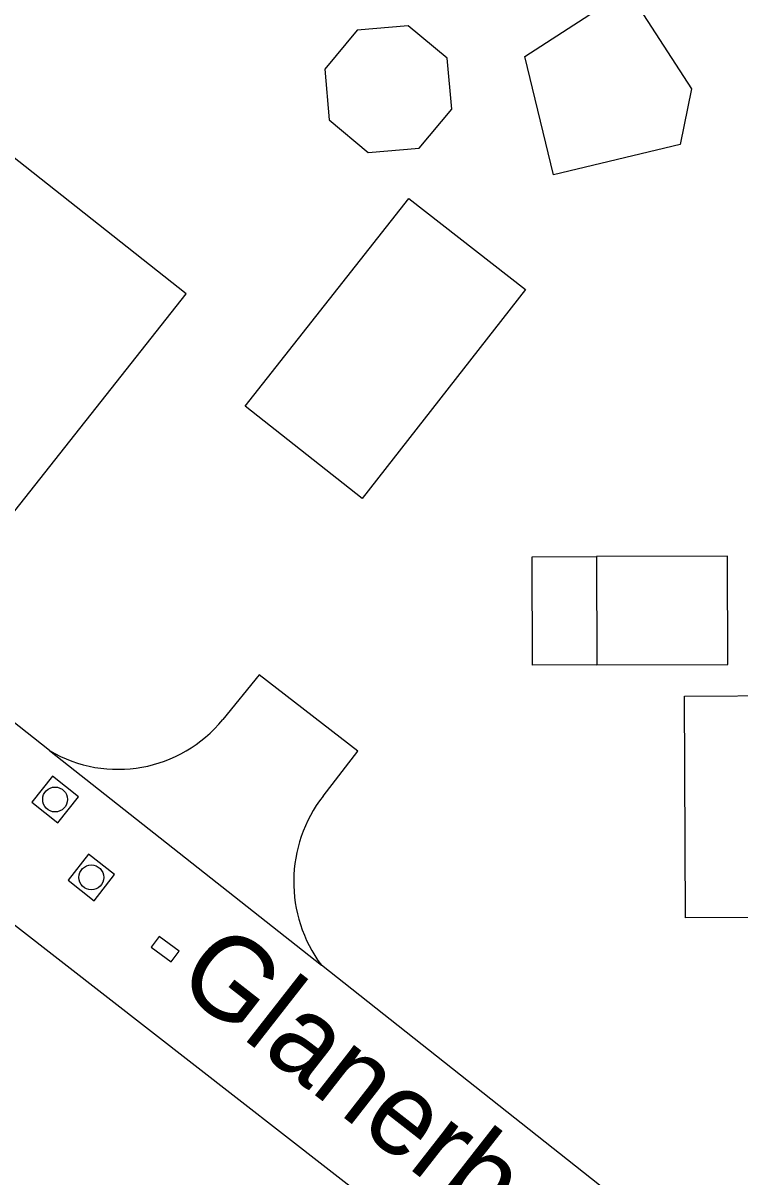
# Model space of a CAD drawing. Extents: x 131000 to 133013, y 393000 to 396501.
# Drawn here: x 131515.59 to 131537.19, y 395508.41 to 395543.18 of the extents above; entities that cross this region are included whole.
import ezdxf

# ---------------------------------------------------------------- set-up
doc = ezdxf.new("R2010")
doc.units = 0
for name, color, linetype in [('gg-anno-openbare ruimte label', 7, 'Continuous'), ('gg-bbg-bijgebouw', 7, 'Continuous'), ('gg-bbg-gedigitaliseerde bebouwing', 7, 'Continuous'), ('gg-bbg-gedigitaliseerde bijgebouw', 7, 'Continuous'), ('gg-bbg-luifel en loopbrug', 7, 'Continuous'), ('gg-knt-verharding', 7, 'Continuous'), ('gg-knt-verharding nz', 7, 'Continuous'), ('gt-symb-kolk', 7, 'Continuous'), ('gt-symb-rioolschacht', 7, 'Continuous')]:
    doc.layers.add(name, color=color, linetype=linetype)

# ---------------------------------------------------------------- blocks, each defined once
blk = doc.blocks.new('gt0-RS')
at = {"layer": 'gt-symb-rioolschacht'}
blk.add_lwpolyline([(-0.5, -0.5), (0.5, -0.5), (0.5, 0.5), (-0.5, 0.5)], close=True, dxfattribs=at)
blk.add_circle((0, 0), 0.375, dxfattribs=at)
blk = doc.blocks.new('gt0-KOLK')
at = {"layer": 'gt-symb-kolk'}
blk.add_lwpolyline([(0, 0), (0.375, 0), (0.375, 0.4), (-0.375, 0.4), (-0.375, 0), (0, 0)], dxfattribs=at)

msp = doc.modelspace()

# ---------------------------------------------------------------- linework, layer by layer
at = {"layer": 'gg-bbg-bijgebouw'}
msp.add_lwpolyline([(131525.808, 395528.849), (131522.275, 395531.64), (131527.213, 395537.891), (131530.722, 395535.157), (131525.808, 395528.849)], dxfattribs=at)
at = {"layer": 'gg-bbg-gedigitaliseerde bebouwing'}
msp.add_lwpolyline([(131514.426, 395527.337), (131520.5, 395535.02), (131514.342, 395539.881)], dxfattribs=at)
at = {"layer": 'gg-bbg-gedigitaliseerde bijgebouw'}
msp.add_line((131532.862, 395527.103), (131532.873, 395523.842), dxfattribs=at)
msp.add_lwpolyline([(131532.873, 395523.842), (131536.823, 395523.856), (131536.812, 395527.117), (131532.862, 395527.103)], dxfattribs=at)
at = {"layer": 'gg-bbg-luifel en loopbrug'}
for points in [[(131535.383, 395539.527), (131531.57, 395538.61), (131530.704, 395542.18), (131533.804, 395544.181), (131535.729, 395541.198), (131535.383, 395539.527)], [(131527.518, 395539.415), (131528.502, 395540.592), (131528.365, 395542.121), (131527.187, 395543.104), (131525.659, 395542.967), (131524.675, 395541.79), (131524.812, 395540.262), (131525.99, 395539.278), (131527.518, 395539.415)], [(131532.873, 395523.842), (131530.942, 395523.835), (131530.93, 395527.096), (131532.862, 395527.103)], [(131538.748, 395516.229), (131535.544, 395516.218), (131535.521, 395522.901), (131538.725, 395522.912)]]:
    msp.add_lwpolyline(points, dxfattribs=at)
at = {"layer": 'gg-knt-verharding'}
msp.add_line((131537.906, 395504.258), (131524.576, 395514.786), dxfattribs=at)
for points in [[(131524.625, 395519.887), (131525.67, 395521.238), (131522.696, 395523.536), (131521.605, 395522.194)], [(131516.383, 395521.256), (131514.306, 395522.897), (131514.1, 395522.629)], [(131511.641, 395519.439), (131511.365, 395519.08), (131534.11, 395501.379)]]:
    msp.add_lwpolyline(points, dxfattribs=at)
for centre, radius, start, end in [((131518.449, 395524.758), 4.066, 239.4615, 320.9048), ((131527.965, 395517.304), 4.222, 142.2834, 216.6159)]:
    msp.add_arc(centre, radius, start, end, dxfattribs=at)
at = {"layer": 'gg-knt-verharding nz'}
msp.add_line((131516.383, 395521.256), (131524.576, 395514.786), dxfattribs=at)

# ---------------------------------------------------------------- block references
at = {"layer": 'gt-symb-kolk', "rotation": -36.29695894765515}
msp.add_blockref('gt0-KOLK', (131519.75, 395515.109), dxfattribs=at)
at = {"layer": 'gt-symb-rioolschacht'}
for p, rotation in [((131516.552, 395519.783), 141.4117443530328), ((131517.643, 395517.434), 141.98433951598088)]:
    msp.add_blockref('gt0-RS', p, dxfattribs=dict(at, rotation=rotation))

# ---------------------------------------------------------------- texts
at = {"layer": 'gg-anno-openbare ruimte label'}
msp.add_text('Glanerbeek', height=2.5, rotation=322, dxfattribs=at).set_placement((131520.1, 395514.215))

doc.saveas('drawing.dxf')
